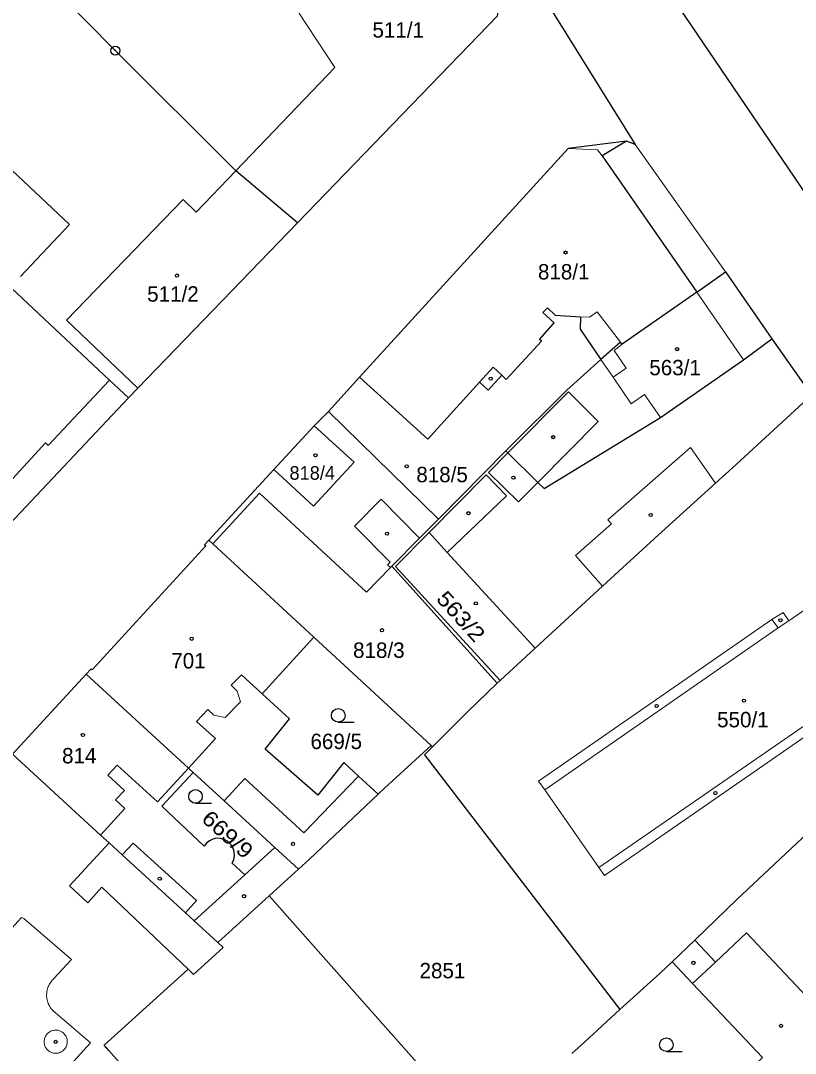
# Model space of a CAD drawing. Extents: x -679733 to -673243, y -1075091 to -1066557.
# Drawn here: x -676200 to -676114.5, y -1071222.5 to -1071108.5 of the extents above; entities that cross this region are included whole.
import ezdxf
from ezdxf.enums import TextEntityAlignment as Align

# ---------------------------------------------------------------- set-up
doc = ezdxf.new("R2010")
doc.units = 0
doc.header["$LTSCALE"] = 0.68
for name, color, linetype, lineweight in [('1', 7, 'Continuous', 25), ('3', 7, 'Continuous', 25), ('4', 7, 'Continuous', 13), ('5', 7, 'Continuous', 25), ('8', 7, 'Continuous', 25)]:
    doc.layers.add(name, color=color, linetype=linetype, lineweight=lineweight)
doc.layers.add('2', color=7, linetype='Continuous')

msp = doc.modelspace()

# ---------------------------------------------------------------- linework, layer by layer
at = {"layer": '1'}
for p, q in [((-676159.12, -1071060.13), (-676103.35, -1071142.45)), ((-676162.61, -1071147.82), (-676166.05, -1071151.62)), ((-676166.05, -1071151.62), (-676167.6, -1071153.22)), ((-676153.89, -1071163.5), (-676166.05, -1071151.62)), ((-676167.6, -1071153.22), (-676172.05, -1071158.05)), ((-676172.05, -1071158.05), (-676179.25, -1071165.84)), ((-676167.65, -1071176.56), (-676154.72, -1071188.51)), ((-676192.78, -1071180.63), (-676200.89, -1071189.48)), ((-676154.72, -1071188.51), (-676154.56, -1071188.65)), ((-676149.3, -1071231.36), (-676172.57, -1071205.1))]:
    msp.add_line(p, q, dxfattribs=at)
for points in [[(-676152.55, -1071089.44), (-676132.19, -1071122.14), (-676133.15, -1071121.77)], [(-676169.46, -1071130.8), (-676176.26, -1071125.06), (-676189.56, -1071111.78), (-676199.04, -1071102.18)], [(-676169.46, -1071130.8), (-676147.39, -1071107.93), (-676147.3, -1071107.53), (-676150.47, -1071102.72)], [(-676133.15, -1071121.77), (-676139.6, -1071122.59), (-676162.61, -1071147.82)], [(-676133.15, -1071121.77), (-676135.82, -1071123.41), (-676125.4, -1071138.46)], [(-676188.12, -1071150.12), (-676187.08, -1071149.07), (-676169.46, -1071130.8)], [(-676204.87, -1071134.4), (-676203.51, -1071135.69), (-676200.43, -1071138.58), (-676190.22, -1071148.16), (-676188.12, -1071150.12)], [(-676125.4, -1071138.46), (-676122.23, -1071136.19), (-676117.1, -1071143.62), (-676112.74, -1071149.84)], [(-676125.4, -1071138.46), (-676133.63, -1071144.2), (-676133.81, -1071143.96), (-676135.97, -1071145.9)], [(-676162.61, -1071147.82), (-676155.09, -1071154.68), (-676149.36, -1071148.39), (-676148.4, -1071149.26), (-676146.91, -1071147.62), (-676146.42, -1071148.09), (-676142.54, -1071143.88), (-676142.76, -1071143.67), (-676141.13, -1071141.85), (-676142.37, -1071140.71), (-676141.87, -1071140.17), (-676141.01, -1071140.98), (-676138.22, -1071141.16), (-676138.25, -1071142.55), (-676135.97, -1071145.9)], [(-676146.46, -1071155.96), (-676146.23, -1071156.19), (-676142.93, -1071159.46), (-676142.25, -1071160.13), (-676129.41, -1071152.3), (-676120.23, -1071145.93), (-676117.1, -1071143.62)], [(-676135.97, -1071145.9), (-676139.73, -1071149.28), (-676146.19, -1071155.68), (-676146.46, -1071155.96), (-676153.89, -1071163.5)], [(-676225.61, -1071190.31), (-676209.37, -1071172.89), (-676201.22, -1071164.07), (-676188.12, -1071150.12)], [(-676112.74, -1071149.84), (-676121.05, -1071157.49), (-676123.34, -1071159.55), (-676129.65, -1071165.28), (-676135.8, -1071170.91), (-676143.24, -1071177.77), (-676147.11, -1071181.34), (-676147.44, -1071181.64)], [(-676167.6, -1071153.22), (-676163.2, -1071157.23), (-676167.69, -1071162.08), (-676172.05, -1071158.05)], [(-676147.44, -1071181.64), (-676159.04, -1071168.72), (-676156, -1071165.63), (-676153.89, -1071163.5)], [(-676179.25, -1071165.84), (-676179.71, -1071166.36), (-676179.59, -1071166.47), (-676192.12, -1071180.15), (-676192.24, -1071180.04), (-676192.78, -1071180.63)], [(-676167.65, -1071176.56), (-676178.81, -1071166.25), (-676179.25, -1071165.84)], [(-676160.55, -1071193.89), (-676162.73, -1071191.89), (-676164.35, -1071190.4), (-676167.21, -1071194), (-676173.02, -1071188.91), (-676170.33, -1071185.56), (-676173.35, -1071182.79), (-676167.65, -1071176.56)], [(-676128.12, -1071212.38), (-676125.62, -1071209.98), (-676120.97, -1071205.51), (-676113.79, -1071198.78), (-676103.91, -1071189.7), (-676095.26, -1071181.67), (-676092.51, -1071179.13)], [(-676192.78, -1071180.63), (-676181.49, -1071191), (-676180.97, -1071191.47)], [(-676154.56, -1071188.65), (-676150.73, -1071184.83), (-676147.44, -1071181.64)], [(-676160.55, -1071193.89), (-676159.85, -1071193.22), (-676154.72, -1071188.51)], [(-676154.56, -1071188.65), (-676155.45, -1071189.55), (-676133.88, -1071217.64)], [(-676200.89, -1071189.48), (-676191.19, -1071198.39), (-676190.23, -1071199.26), (-676188.79, -1071200.58), (-676181.83, -1071206.97), (-676180.87, -1071207.85), (-676178.26, -1071210.25)], [(-676179.77, -1071199.63), (-676184.42, -1071195.22), (-676180.97, -1071191.47)], [(-676180.97, -1071191.47), (-676177.54, -1071194.62), (-676171.94, -1071199.76), (-676169.33, -1071202.16)], [(-676169.33, -1071202.16), (-676168.13, -1071201.07), (-676160.55, -1071193.89)], [(-676176.65, -1071201.48), (-676176.479, -1071201.09), (-676176.403, -1071200.671), (-676176.428, -1071200.246), (-676176.55, -1071199.838), (-676176.765, -1071199.47), (-676177.059, -1071199.162), (-676177.166, -1071199.08), (-676177.54, -1071198.877), (-676177.952, -1071198.766), (-676178.378, -1071198.754), (-676178.794, -1071198.842), (-676179.179, -1071199.025), (-676179.511, -1071199.292), (-676179.77, -1071199.63)], [(-676171.94, -1071199.76), (-676175.28, -1071202.78), (-676176.65, -1071201.48)], [(-676178.26, -1071210.25), (-676172.57, -1071205.1), (-676169.33, -1071202.16)], [(-676178.72, -1071235.37), (-676182.8, -1071230.65), (-676185.77, -1071227.26), (-676190.26, -1071222.17), (-676190.8, -1071221.58), (-676181.53, -1071213.2), (-676180.92, -1071213.78), (-676177.65, -1071210.81), (-676178.26, -1071210.25)], [(-676133.88, -1071217.64), (-676129.45, -1071213.65), (-676128.12, -1071212.38)], [(-676128.12, -1071212.38), (-676125.85, -1071214.78), (-676118.14, -1071222.96), (-676128.95, -1071233.74)], [(-676133.88, -1071217.64), (-676137.78, -1071221.27), (-676139.19, -1071222.5)]]:
    msp.add_lwpolyline(points, dxfattribs=at)
at = {"layer": '3'}
for p, q in [((-676164.963, -1071185.93), (-676163.213, -1071185.93)), ((-676180.713, -1071194.88), (-676178.963, -1071194.88)), ((-676128.753, -1071222.29), (-676127.003, -1071222.29))]:
    msp.add_line(p, q, dxfattribs=at)
for centre in [(-676164.9629, -1071185.1798), (-676180.7129, -1071194.1298), (-676128.7529, -1071221.5398)]:
    msp.add_circle(centre, 0.75, dxfattribs=at)
at = {"layer": '4'}
for p, q in [((-676165.34, -1071113.65), (-676172.81, -1071102.26)), ((-676176.26, -1071125.06), (-676165.34, -1071113.65)), ((-676136.34, -1071122.74), (-676139.6, -1071122.59)), ((-676135.82, -1071123.41), (-676136.34, -1071122.74)), ((-676132.19, -1071122.14), (-676122.23, -1071136.19)), ((-676201.6, -1071124.41), (-676194.62, -1071131)), ((-676180.62, -1071129.62), (-676176.26, -1071125.06)), ((-676194.94, -1071141.53), (-676182.08, -1071128.21)), ((-676182.08, -1071128.21), (-676180.62, -1071129.62)), ((-676194.62, -1071131), (-676200.04, -1071136.73)), ((-676125.4, -1071138.46), (-676120.23, -1071145.93)), ((-676138.22, -1071141.16), (-676137.25, -1071141.22)), ((-676136.37, -1071140.64), (-676137.25, -1071141.22)), ((-676133.81, -1071143.96), (-676136.37, -1071140.64)), ((-676194.94, -1071141.53), (-676187.08, -1071149.07)), ((-676134.53, -1071144.9), (-676133.63, -1071144.2)), ((-676135.97, -1071145.9), (-676134.64, -1071147.84)), ((-676133.2, -1071146.84), (-676134.53, -1071144.9)), ((-676149.36, -1071148.39), (-676147.85, -1071146.72)), ((-676147.85, -1071146.72), (-676146.91, -1071147.62)), ((-676134.64, -1071147.84), (-676133.2, -1071146.84)), ((-676196.96, -1071155.37), (-676190.22, -1071148.16)), ((-676132.64, -1071150.77), (-676134.64, -1071147.84)), ((-676146.23, -1071156.19), (-676139.56, -1071149.45)), ((-676139.56, -1071149.45), (-676136.26, -1071152.73)), ((-676131.18, -1071149.75), (-676132.64, -1071150.77)), ((-676129.41, -1071152.3), (-676131.18, -1071149.75)), ((-676136.26, -1071152.73), (-676142.93, -1071159.46)), ((-676205.84, -1071164.4), (-676197.26, -1071155.1)), ((-676197.26, -1071155.1), (-676196.96, -1071155.37)), ((-676148.37, -1071158.35), (-676146.23, -1071156.19)), ((-676126.09, -1071155.6), (-676132.91, -1071161.58)), ((-676123.34, -1071159.55), (-676126.09, -1071155.6)), ((-676145.07, -1071161.62), (-676148.37, -1071158.35)), ((-676154.94, -1071164.98), (-676148.63, -1071158.61)), ((-676148.63, -1071158.61), (-676146.4, -1071160.93)), ((-676142.93, -1071159.46), (-676145.07, -1071161.62)), ((-676178.81, -1071166.25), (-676173.65, -1071160.66)), ((-676173.65, -1071160.66), (-676161.85, -1071171.56)), ((-676163.18, -1071164.29), (-676160.21, -1071161.32)), ((-676160.21, -1071161.32), (-676156, -1071165.63)), ((-676152.93, -1071167.18), (-676146.4, -1071160.93)), ((-676135.2, -1071163.58), (-676132.91, -1071161.58)), ((-676138.78, -1071167.52), (-676134.81, -1071164.03)), ((-676134.81, -1071164.03), (-676135.2, -1071163.58)), ((-676159.22, -1071168.26), (-676163.18, -1071164.29)), ((-676154.94, -1071164.98), (-676158.65, -1071168.73)), ((-676152.93, -1071167.18), (-676154.94, -1071164.98)), ((-676143.24, -1071177.77), (-676152.93, -1071167.18)), ((-676135.8, -1071170.91), (-676138.78, -1071167.52)), ((-676159.52, -1071168.56), (-676159.22, -1071168.26)), ((-676159.2, -1071168.87), (-676159.52, -1071168.56)), ((-676159.04, -1071168.72), (-676159.2, -1071168.87)), ((-676158.65, -1071168.73), (-676147.11, -1071181.34)), ((-676115.25, -1071174.73), (-676105.11, -1071167.7)), ((-676161.85, -1071171.56), (-676159.2, -1071168.87)), ((-676117.12, -1071174.6), (-676115.88, -1071173.83)), ((-676115.88, -1071173.83), (-676115.25, -1071174.73)), ((-676142.85, -1071192.45), (-676117.12, -1071174.6)), ((-676142.18, -1071193.41), (-676116.4, -1071175.53)), ((-676116.4, -1071175.53), (-676117.12, -1071174.6)), ((-676116.4, -1071175.53), (-676115.25, -1071174.73)), ((-676176.76, -1071181.86), (-676175.64, -1071180.7)), ((-676175.64, -1071180.7), (-676173.35, -1071182.79)), ((-676176.12, -1071182.49), (-676176.76, -1071181.86)), ((-676175.76, -1071183.7), (-676176.12, -1071182.49)), ((-676180.6, -1071185.84), (-676179.34, -1071184.53)), ((-676179.34, -1071184.53), (-676178.69, -1071185.16)), ((-676177.43, -1071185.43), (-676175.76, -1071183.7)), ((-676136.19, -1071201.99), (-676110.43, -1071184.15)), ((-676178.69, -1071185.16), (-676177.43, -1071185.43)), ((-676109.85, -1071185.03), (-676135.59, -1071202.85)), ((-676178.52, -1071187.75), (-676180.6, -1071185.84)), ((-676181.49, -1071191), (-676178.52, -1071187.75)), ((-676189.36, -1071190.67), (-676190.38, -1071191.79)), ((-676184.92, -1071194.74), (-676189.36, -1071190.67)), ((-676181.49, -1071191), (-676184.92, -1071194.74)), ((-676190.38, -1071191.79), (-676188.56, -1071193.46)), ((-676177.54, -1071194.62), (-676175.28, -1071192.16)), ((-676175.28, -1071192.16), (-676168.75, -1071198.15)), ((-676168.75, -1071198.15), (-676162.73, -1071191.89)), ((-676142.18, -1071193.41), (-676142.85, -1071192.45)), ((-676188.56, -1071193.46), (-676189.53, -1071194.52)), ((-676136.19, -1071201.99), (-676142.18, -1071193.41)), ((-676189.53, -1071194.52), (-676188.5, -1071195.46)), ((-676188.5, -1071195.46), (-676191.19, -1071198.39)), ((-676190.23, -1071199.26), (-676194.63, -1071204.01)), ((-676187.6, -1071199.29), (-676188.79, -1071200.58)), ((-676180.61, -1071205.61), (-676187.6, -1071199.29)), ((-676175.28, -1071202.78), (-676180.87, -1071207.85)), ((-676135.59, -1071202.85), (-676136.19, -1071201.99)), ((-676194.63, -1071204.01), (-676192.61, -1071205.87)), ((-676192.61, -1071205.87), (-676191.03, -1071204.16)), ((-676191.03, -1071204.16), (-676181.53, -1071213.2)), ((-676181.83, -1071206.97), (-676180.61, -1071205.61)), ((-676199.9, -1071207.49), (-676201.7, -1071209.48)), ((-676199.67, -1071207.61), (-676199.9, -1071207.49)), ((-676194.41, -1071212.13), (-676199.67, -1071207.61)), ((-676123.33, -1071212.41), (-676119.91, -1071209.18)), ((-676119.91, -1071209.18), (-676109, -1071220.81)), ((-676123.33, -1071212.41), (-676125.62, -1071209.98)), ((-676196.33, -1071214.23), (-676194.41, -1071212.13)), ((-676125.85, -1071214.78), (-676123.33, -1071212.41)), ((-676192.29, -1071221.33), (-676196.45, -1071217.77)), ((-676199.97, -1071229.71), (-676192.29, -1071221.33))]:
    msp.add_line(p, q, dxfattribs=at)
for points in [[(-676196.45, -1071217.77), (-676196.542, -1071217.669), (-676196.628, -1071217.564), (-676196.708, -1071217.453), (-676196.782, -1071217.339), (-676196.849, -1071217.221), (-676196.91, -1071217.099), (-676196.964, -1071216.974), (-676197.011, -1071216.846), (-676197.051, -1071216.716), (-676197.083, -1071216.584), (-676197.108, -1071216.45), (-676197.126, -1071216.315), (-676197.137, -1071216.179), (-676197.14, -1071216.043), (-676197.135, -1071215.907), (-676197.123, -1071215.771), (-676197.103, -1071215.636), (-676197.076, -1071215.503), (-676197.042, -1071215.371), (-676197.001, -1071215.241), (-676196.952, -1071215.114), (-676196.896, -1071214.99), (-676196.834, -1071214.869), (-676196.765, -1071214.751), (-676196.69, -1071214.638), (-676196.609, -1071214.528), (-676196.521, -1071214.424), (-676196.428, -1071214.324), (-676196.33, -1071214.23)], [(-676196.85, -1071222.27), (-676196.93, -1071222.211), (-676197.006, -1071222.146), (-676197.077, -1071222.076), (-676197.141, -1071222), (-676197.2, -1071221.92), (-676197.252, -1071221.835), (-676197.297, -1071221.746), (-676197.336, -1071221.654), (-676197.367, -1071221.559), (-676197.39, -1071221.462), (-676197.406, -1071221.364), (-676197.414, -1071221.265), (-676197.415, -1071221.165), (-676197.407, -1071221.066), (-676197.392, -1071220.967), (-676197.369, -1071220.87), (-676197.339, -1071220.775), (-676197.302, -1071220.683), (-676197.257, -1071220.594), (-676197.206, -1071220.508), (-676197.148, -1071220.427), (-676197.084, -1071220.351), (-676197.014, -1071220.28), (-676196.939, -1071220.215), (-676196.859, -1071220.155), (-676196.774, -1071220.102), (-676196.686, -1071220.056), (-676196.594, -1071220.017), (-676196.5, -1071219.985), (-676196.403, -1071219.96), (-676196.305, -1071219.943), (-676196.206, -1071219.934), (-676196.106, -1071219.933), (-676196.007, -1071219.939), (-676195.908, -1071219.953), (-676195.811, -1071219.975), (-676195.716, -1071220.004), (-676195.623, -1071220.041), (-676195.534, -1071220.084), (-676195.448, -1071220.135), (-676195.366, -1071220.192), (-676195.289, -1071220.255), (-676195.217, -1071220.324), (-676195.151, -1071220.399), (-676195.091, -1071220.478), (-676195.037, -1071220.562), (-676194.99, -1071220.65)], [(-676194.99, -1071220.65), (-676194.95, -1071220.74), (-676194.917, -1071220.833), (-676194.891, -1071220.928), (-676194.873, -1071221.024), (-676194.862, -1071221.122), (-676194.859, -1071221.22), (-676194.864, -1071221.319), (-676194.876, -1071221.416), (-676194.895, -1071221.513), (-676194.922, -1071221.607), (-676194.956, -1071221.7), (-676194.997, -1071221.789), (-676195.045, -1071221.875), (-676195.099, -1071221.957), (-676195.159, -1071222.035), (-676195.226, -1071222.108), (-676195.297, -1071222.175), (-676195.374, -1071222.237), (-676195.455, -1071222.292), (-676195.54, -1071222.342), (-676195.629, -1071222.384), (-676195.721, -1071222.42), (-676195.815, -1071222.448), (-676195.911, -1071222.469), (-676196.008, -1071222.483), (-676196.107, -1071222.489), (-676196.205, -1071222.487), (-676196.303, -1071222.478), (-676196.4, -1071222.461), (-676196.495, -1071222.437), (-676196.589, -1071222.406), (-676196.679, -1071222.367), (-676196.766, -1071222.322), (-676196.85, -1071222.27)]]:
    msp.add_lwpolyline(points, dxfattribs=at)
at = {"layer": '5'}
for centre in [(-676139.8868, -1071134.0692), (-676182.7568, -1071136.6192), (-676127.5668, -1071144.7492), (-676148.1368, -1071147.9992), (-676141.2468, -1071154.4592), (-676167.4668, -1071156.4592), (-676157.4068, -1071157.6892), (-676145.6268, -1071158.9392), (-676150.5868, -1071162.8592), (-676130.4768, -1071163.0492), (-676159.5768, -1071165.1092), (-676149.7768, -1071172.8092), (-676116.1568, -1071174.6792), (-676181.1268, -1071176.7192), (-676160.1368, -1071175.7792), (-676120.1868, -1071183.5492), (-676129.8268, -1071184.1492), (-676193.1368, -1071187.3392), (-676123.3468, -1071193.7592), (-676169.9568, -1071199.3692), (-676184.6568, -1071203.2092), (-676175.3468, -1071205.1492), (-676125.7668, -1071212.5092), (-676116.1068, -1071219.4592), (-676196.1368, -1071221.2192)]:
    msp.add_circle(centre, 0.175, dxfattribs=at)
at = {"layer": '8'}
for radius in [0.5, 0.0303]:
    msp.add_circle((-676189.56, -1071111.7799), radius, dxfattribs=at)

# ---------------------------------------------------------------- texts
at = {"layer": '2'}
for s, height, p in [('511/1', 1.7, (-676158.34, -1071110.35)), ('818/1', 1.7, (-676140.08, -1071137.05)), ('511/2', 1.7, (-676183.2, -1071139.499)), ('563/1', 1.7, (-676127.79, -1071147.63)), ('818/4', 1.5, (-676167.83, -1071159.159)), ('818/5', 1.7, (-676153.5, -1071159.44)), ('818/3', 1.7, (-676160.48, -1071178.83)), ('701', 1.7, (-676181.489, -1071179.999)), ('550/1', 1.7, (-676120.31, -1071186.499)), ('669/5', 1.7, (-676165.18, -1071188.9)), ('814', 1.7, (-676193.539, -1071190.479))]:
    msp.add_text(s, height=height, dxfattribs=at).set_placement(p, align=Align.CENTER)
at = {"layer": '2', "width": 1.15}
for s, rotation, p in [('563/2', 312, (-676152.0598, -1071174.8172)), ('669/9', 318, (-676177.7388, -1071198.9522))]:
    msp.add_text(s, height=1.7, rotation=rotation, dxfattribs=at).set_placement(p, align=Align.CENTER)
at = {"layer": '2'}
msp.add_text('2851', height=1.7, dxfattribs=at).set_placement((-676155.99, -1071214.21))

doc.saveas('drawing.dxf')
